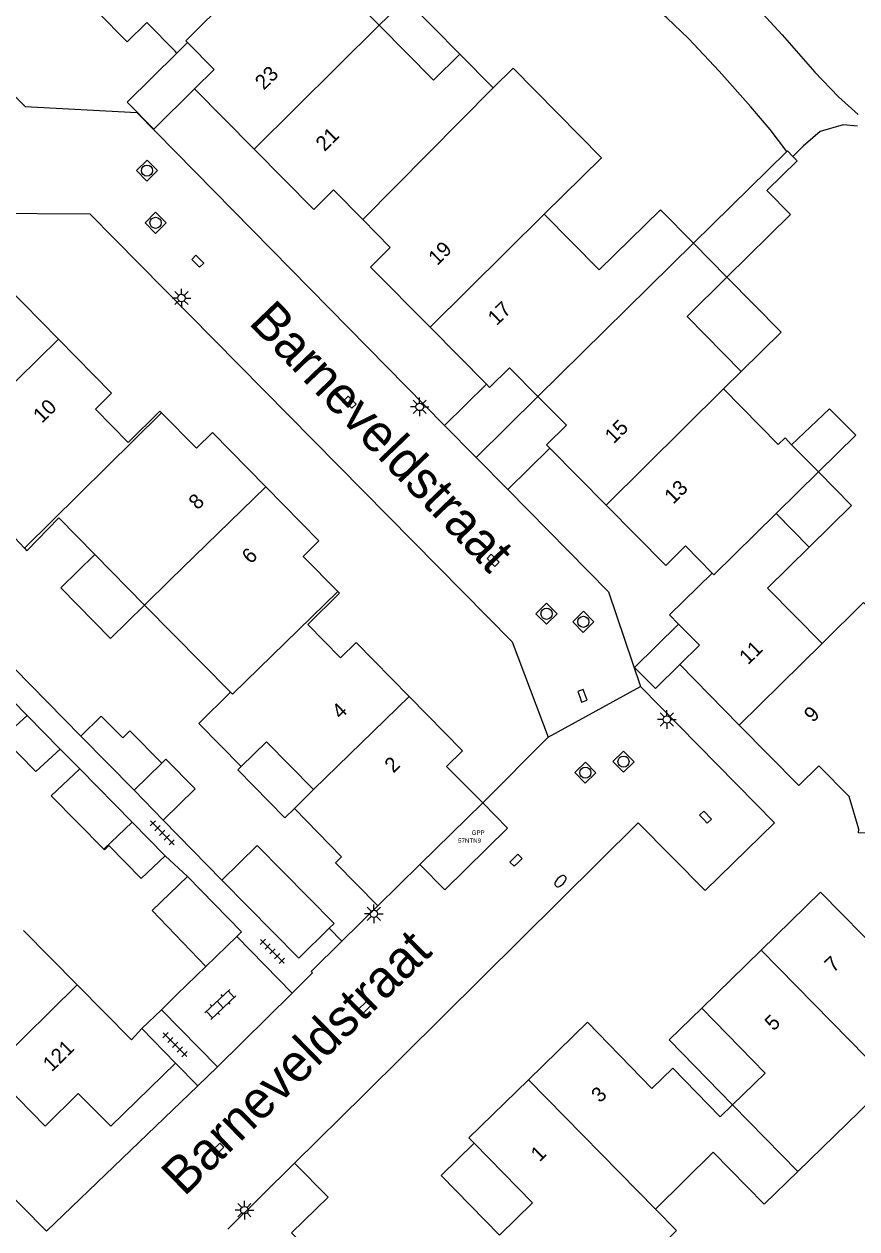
# Model space of a CAD drawing. Extents: x 128000 to 131008, y 398996 to 402500.
# Drawn here: x 129921.3 to 129977.1, y 399295.9 to 399376.8 of the extents above; entities that cross this region are included whole.
import ezdxf

# ---------------------------------------------------------------- set-up
doc = ezdxf.new("R2010")
doc.units = 0
for name, color, linetype in [('bp-anno-kenteken', 7, 'Continuous'), ('bp-grn-parkeervak', 7, 'Continuous'), ('gg-afsc-erfafscheiding', 7, 'Continuous'), ('gg-afsc-muur', 7, 'Continuous'), ('gg-anno-huisnummerreeks BGT', 7, 'Continuous'), ('gg-anno-openbare ruimte label', 7, 'Continuous'), ('gg-bbg-bijgebouw', 7, 'Continuous'), ('gg-bbg-gedigitaliseerde bebouwing', 7, 'Continuous'), ('gg-bbg-gedigitaliseerde bijgebouw', 7, 'Continuous'), ('gg-bbg-hoofdgebouw', 7, 'Continuous'), ('gg-bbg-luifel en loopbrug', 7, 'Continuous'), ('gg-bbg-tussenscheiding', 7, 'Continuous'), ('gg-knt-bovenkant onderkant talud', 7, 'Continuous'), ('gg-knt-verharding', 7, 'Continuous'), ('gg-knt-verharding nz', 7, 'Continuous'), ('gt-grn-weggrens', 7, 'Continuous'), ('gt-symb-brandkraan', 7, 'Continuous'), ('gt-symb-klinker verharding', 7, 'Continuous'), ('gt-symb-kolk', 7, 'Continuous'), ('gt-symb-lichtmast', 7, 'Continuous'), ('gt-symb-rioolschacht', 7, 'Continuous'), ('gt-symb-tegel verharding', 7, 'Continuous'), ('kenmerkpunt gehandicapten parkeerplaats', 7, 'Continuous')]:
    doc.layers.add(name, color=color, linetype=linetype)

# ---------------------------------------------------------------- blocks, each defined once
blk = doc.blocks.new('gt0-LMAST')
at = {"layer": 'gt-symb-lichtmast'}
for p, q in [((-0.182, 0.173), (-0.447, 0.438)), ((-0.005, 0.246), (-0.005, 0.621)), ((0.172, 0.173), (0.437, 0.438)), ((-0.255, -0.004), (-0.63, -0.004)), ((-0.182, -0.181), (-0.447, -0.446)), ((-0.005, -0.254), (-0.005, -0.629)), ((0.437, -0.446), (0.172, -0.181)), ((0.245, -0.004), (0.62, -0.004))]:
    blk.add_line(p, q, dxfattribs=at)
blk.add_circle((-0.005, -0.004), 0.25, dxfattribs=at)
blk = doc.blocks.new('gt0-KOLK')
at = {"layer": 'gt-symb-kolk'}
blk.add_lwpolyline([(0, 0), (0.375, 0), (0.375, 0.4), (-0.375, 0.4), (-0.375, 0), (0, 0)], dxfattribs=at)
blk = doc.blocks.new('gt0-RS')
at = {"layer": 'gt-symb-rioolschacht'}
blk.add_lwpolyline([(-0.5, -0.5), (0.5, -0.5), (0.5, 0.5), (-0.5, 0.5)], close=True, dxfattribs=at)
blk.add_circle((0, 0), 0.375, dxfattribs=at)
blk = doc.blocks.new('gt0-TEG1')
at = {"layer": 'gt-symb-tegel verharding'}
for p, q in [((-1.125, 0), (1.125, 0)), ((-0.9, -0.25), (-0.9, 0.25)), ((-0.45, -0.25), (-0.45, 0.25)), ((0, -0.25), (0, 0.25)), ((0.45, -0.25), (0.45, 0.25)), ((0.9, -0.25), (0.9, 0.25))]:
    blk.add_line(p, q, dxfattribs=at)
blk = doc.blocks.new('gt0-KL1')
at = {"layer": 'gt-symb-klinker verharding'}
for p, q in [((-1.15, 0.3), (1.15, 0.3)), ((-1, -0.3), (-1, 0.3)), ((-0.5, 0.3), (-0.5, 0.45)), ((0, -0.3), (0, 0.3)), ((0.5, 0.3), (0.5, 0.45)), ((1, -0.3), (1, 0.3)), ((-1.15, -0.3), (1.15, -0.3)), ((-0.5, -0.45), (-0.5, -0.3)), ((0.5, -0.45), (0.5, -0.3))]:
    blk.add_line(p, q, dxfattribs=at)
blk = doc.blocks.new('gt0-BR')
at = {"layer": 'gt-symb-brandkraan'}
for centre, radius, start, end in [((-0.244, 0), 0.206, 107.56694, 252.43307), ((0.599, -2.664), 3, 106.89205, 107.56694), ((0, -0.691), 0.938, 73.10799, 106.89205), ((-0.599, -2.664), 3, 72.43309, 73.10799), ((0.244, 0), 0.206, 287.56695, 72.43309), ((0.599, 2.664), 3, 252.43307, 253.10797), ((0, 0.691), 0.938, 253.10797, 286.89206), ((-0.599, 2.664), 3, 286.89206, 287.56695)]:
    blk.add_arc(centre, radius, start, end, dxfattribs=at)

msp = doc.modelspace()

# ---------------------------------------------------------------- linework, layer by layer
at = {"layer": 'bp-grn-parkeervak'}
msp.add_lwpolyline([(129953.694, 399322.79), (129949.493, 399318.654), (129947.818, 399320.346), (129952.03, 399324.48), (129953.694, 399322.79)], dxfattribs=at)
at = {"layer": 'gg-afsc-erfafscheiding'}
for p, q in [((129925.058, 399328.972), (129919.204, 399334.934)), ((129924.99, 399326.77), (129923.67, 399328.09)), ((129934.527, 399319.294), (129930.593, 399323.33)), ((129932.23, 399319.55), (129930.73, 399320.94))]:
    msp.add_line(p, q, dxfattribs=at)
at = {"layer": 'gg-afsc-muur'}
for p, q in [((129945, 399317.58), (129942.586, 399315.197)), ((129942.586, 399315.197), (129941.732, 399316.069)), ((129931.51, 399311.614), (129933.46, 399313.51)), ((129930.466, 399310.6), (129931.51, 399311.614)), ((129929.16, 399309.33), (129930.466, 399310.6)), ((129939.4, 399300.3), (129944.08, 399304.906))]:
    msp.add_line(p, q, dxfattribs=at)
at = {"layer": 'gg-bbg-bijgebouw'}
for p, q in [((129939.69, 399314.07), (129934.527, 399319.294)), ((129939.69, 399314.07), (129941.732, 399316.069)), ((129941.732, 399316.069), (129942.06, 399316.39)), ((129933.46, 399313.51), (129935.534, 399315.515))]:
    msp.add_line(p, q, dxfattribs=at)
for points in [[(129933.46, 399313.51), (129929.85, 399317.25), (129932.23, 399319.55)], [(129932.23, 399319.55), (129935.85, 399315.82), (129935.534, 399315.515)]]:
    msp.add_lwpolyline(points, dxfattribs=at)
at = {"layer": 'gg-bbg-gedigitaliseerde bebouwing'}
for p, q in [((129950.507, 399374.758), (129952.732, 399372.496)), ((129954.084, 399373.826), (129952.732, 399372.496)), ((129969.386, 399353.463), (129968.192, 399352.282)), ((129971.724, 399343.908), (129974.573, 399346.71)), ((129973.94, 399341.66), (129971.724, 399343.908)), ((129925.994, 399341.173), (129929.34, 399337.767)), ((129929.34, 399337.767), (129931.059, 399339.455)), ((129974.802, 399335.193), (129971.15, 399338.91)), ((129929.34, 399337.767), (129935.109, 399331.914)), ((129939.394, 399324.118), (129940.683, 399325.375)), ((129942.559, 399320.872), (129939.394, 399324.118)), ((129942.559, 399320.872), (129942.15, 399320.47)), ((129921.223, 399315.913), (129924.822, 399312.262)), ((129973.184, 399299.729), (129979.363, 399305.759)), ((129963.621, 399297.206), (129967.508, 399301.03)), ((129967.508, 399301.03), (129970.93, 399297.53)), ((129970.93, 399297.53), (129973.184, 399299.729))]:
    msp.add_line(p, q, dxfattribs=at)
for points in [[(129945.087, 399376.713), (129941.445, 399380.417), (129942.433, 399381.389)], [(129945.087, 399376.713), (129948.73, 399373.01), (129950.507, 399374.758)], [(129954.084, 399373.826), (129960.001, 399367.81), (129956.155, 399364.026)], [(129966.168, 399362.065), (129963.953, 399364.317), (129959.845, 399360.276), (129956.155, 399364.026)], [(129968.411, 399359.785), (129965.743, 399357.146), (129969.386, 399353.463)], [(129968.192, 399352.282), (129971.867, 399348.545), (129972.32, 399348.99), (129972.765, 399348.537)], [(129917.159, 399349.318), (129920.325, 399346.098), (129918.615, 399344.417), (129921.289, 399341.583)], [(129921.289, 399341.583), (129921.444, 399341.419), (129923.588, 399343.619), (129925.994, 399341.173)], [(129983.62, 399331.82), (129981.26, 399334.2), (129977.588, 399337.933), (129974.802, 399335.193)], [(129935.815, 399326.921), (129932.972, 399329.813), (129935.109, 399331.914)], [(129940.683, 399325.375), (129937.518, 399328.595), (129935.815, 399326.921)], [(129924.822, 399312.262), (129928.46, 399308.57), (129929.16, 399309.33)], [(129943.05, 399291.7), (129939.21, 399295.61), (129941.65, 399298.01)], [(129961.139, 399291.938), (129965.034, 399295.769), (129963.621, 399297.206)]]:
    msp.add_lwpolyline(points, dxfattribs=at)
at = {"layer": 'gg-bbg-gedigitaliseerde bijgebouw'}
for p, q in [((129966.168, 399362.065), (129972.435, 399368.231)), ((129921.457, 399330.348), (129919.24, 399332.61)), ((129923.67, 399328.09), (129921.457, 399330.348)), ((129928.634, 399325.33), (129925.058, 399328.972)), ((129928.517, 399323.187), (129924.99, 399326.77)), ((129928.634, 399325.33), (129930.593, 399323.33)), ((129930.73, 399320.94), (129928.517, 399323.187))]:
    msp.add_line(p, q, dxfattribs=at)
for points in [[(129972.854, 399367.897), (129973.145, 399367.602), (129971.109, 399365.598)], [(129972.435, 399368.231), (129972.481, 399368.276), (129972.854, 399367.897)], [(129971.109, 399365.598), (129972.688, 399363.993), (129968.411, 399359.785)], [(129974.573, 399346.71), (129977.061, 399349.171), (129975.303, 399350.948), (129972.765, 399348.537)], [(129930.493, 399327.155), (129928.36, 399329.328), (129927.873, 399328.85), (129926.43, 399330.32), (129925.058, 399328.972)], [(129919.83, 399328.85), (129922.04, 399326.59), (129923.67, 399328.09)], [(129930.593, 399323.33), (129932.736, 399325.429), (129930.777, 399327.429), (129930.493, 399327.155)], [(129924.99, 399326.77), (129923.07, 399324.96), (129926.61, 399321.37)], [(129926.61, 399321.37), (129926.64, 399321.33), (129926.94, 399321.63), (129929.11, 399319.41), (129930.73, 399320.94)], [(129942.06, 399316.39), (129936.903, 399321.632), (129934.527, 399319.294)]]:
    msp.add_lwpolyline(points, dxfattribs=at)
at = {"layer": 'gg-bbg-hoofdgebouw'}
for p, q in [((129932.23, 399375.54), (129931.51, 399374.84)), ((129931.51, 399374.84), (129931.394, 399374.958)), ((129936.687, 399368.389), (129932.69, 399372.43)), ((129952.279, 399352.603), (129948.498, 399356.426)), ((129960.315, 399344.479), (129956.531, 399348.316)), ((129973.94, 399341.66), (129971.15, 399338.91)), ((129969.247, 399329.714), (129965.26, 399333.77)), ((129952.03, 399324.48), (129947.818, 399320.346)), ((129945, 399317.58), (129942.15, 399320.47)), ((129947.818, 399320.346), (129945, 399317.58)), ((129970.722, 399314.607), (129966.73, 399310.71)), ((129959.07, 399309.77), (129955.095, 399305.89)), ((129959.07, 399309.77), (129963.373, 399305.306)), ((129929.16, 399309.33), (129931.42, 399307.01)), ((129968.805, 399304.209), (129967.974, 399303.399)), ((129939.4, 399300.3), (129934.92, 399295.87)), ((129941.65, 399298.01), (129939.4, 399300.3))]:
    msp.add_line(p, q, dxfattribs=at)
for points in [[(129931.394, 399374.958), (129929.49, 399376.89), (129928.17, 399375.59), (129924.183, 399379.641)], [(129932.69, 399372.43), (129934.01, 399373.73), (129932.23, 399375.54)], [(129943.978, 399363.661), (129942.02, 399365.65), (129940.69, 399364.34), (129936.687, 399368.389)], [(129948.498, 399356.426), (129944.5, 399360.47), (129945.83, 399361.78), (129943.978, 399363.661)], [(129916.49, 399360.68), (129918.94, 399358.2), (129920, 399359.24), (129923.558, 399355.627)], [(129923.558, 399355.627), (129927.13, 399352), (129926.04, 399350.93), (129928.24, 399348.69), (129930.37, 399350.8), (129930.486, 399350.682)], [(129955.73, 399351.775), (129953.82, 399353.7), (129952.49, 399352.39), (129952.279, 399352.603)], [(129956.531, 399348.316), (129956.32, 399348.53), (129957.65, 399349.84), (129955.73, 399351.775)], [(129930.486, 399350.682), (129932.83, 399348.3), (129933.9, 399349.35), (129937.474, 399345.711)], [(129937.474, 399345.711), (129941.04, 399342.08), (129939.98, 399341.04), (129942.306, 399338.676)], [(129967.43, 399339.92), (129965.64, 399341.74), (129964.31, 399340.43), (129960.315, 399344.479)], [(129965.182, 399336.498), (129964.57, 399337.12), (129967.43, 399339.92)], [(129942.306, 399338.676), (129942.42, 399338.56), (129940.29, 399336.47), (129942.49, 399334.22), (129943.55, 399335.26), (129947.102, 399331.633)], [(129965.26, 399333.77), (129966.59, 399335.07), (129965.182, 399336.498)], [(129947.102, 399331.633), (129950.67, 399327.99), (129949.61, 399326.94), (129952.03, 399324.48)], [(129983.62, 399331.82), (129979.68, 399327.89), (129982.33, 399325.21), (129983.9, 399325.19), (129983.88, 399322.44), (129977.26, 399322.47), (129977.28, 399322.73), (129976.62, 399324.91), (129974.58, 399326.97), (129973.24, 399325.65), (129969.247, 399329.714)], [(129984.05, 399319.1), (129978.97, 399314.14), (129974.71, 399318.5), (129970.722, 399314.607)], [(129966.73, 399310.71), (129970.99, 399306.34), (129968.805, 399304.209)], [(129931.42, 399307.01), (129927.07, 399302.77), (129924.89, 399304.97), (129922.68, 399302.78), (129918.987, 399306.532)], [(129967.974, 399303.399), (129964.784, 399306.667), (129963.373, 399305.306)], [(129955.095, 399305.89), (129951.11, 399302), (129951.46, 399301.643)], [(129951.46, 399301.643), (129955.38, 399297.64), (129953.16, 399295.46)]]:
    msp.add_lwpolyline(points, dxfattribs=at)
at = {"layer": 'gg-bbg-luifel en loopbrug'}
for p, q in [((129952.279, 399352.603), (129949.474, 399349.837)), ((129955.73, 399351.775), (129951.587, 399347.689)), ((129949.474, 399349.837), (129951.587, 399347.689)), ((129951.587, 399347.689), (129953.708, 399345.533)), ((129956.531, 399348.316), (129953.708, 399345.533))]:
    msp.add_line(p, q, dxfattribs=at)
for points in [[(129950.507, 399374.758), (129946.864, 399378.461), (129945.087, 399376.713)], [(129932.69, 399372.43), (129929.953, 399369.734), (129928.167, 399371.548), (129931.51, 399374.84)], [(129968.411, 399359.785), (129972.052, 399356.09), (129969.386, 399353.463)], [(129973.94, 399341.66), (129976.786, 399344.459), (129974.573, 399346.71)], [(129929.34, 399337.767), (129927.059, 399335.522), (129923.71, 399338.926), (129925.994, 399341.173)], [(129965.26, 399333.77), (129963.62, 399332.158), (129962.218, 399333.584), (129965.182, 399336.498)], [(129939.394, 399324.118), (129938.748, 399323.486), (129935.595, 399326.705), (129935.815, 399326.921)], [(129966.73, 399310.71), (129964.539, 399308.565), (129968.805, 399304.209)], [(129951.46, 399301.643), (129949.237, 399299.466), (129953.16, 399295.46)]]:
    msp.add_lwpolyline(points, dxfattribs=at)
at = {"layer": 'gg-bbg-tussenscheiding'}
for p, q in [((129936.687, 399368.389), (129945.087, 399376.713)), ((129943.978, 399363.661), (129952.732, 399372.496)), ((129948.498, 399356.426), (129956.155, 399364.026)), ((129955.73, 399351.775), (129966.168, 399362.065)), ((129968.411, 399359.785), (129966.168, 399362.065)), ((129917.159, 399349.318), (129923.558, 399355.627)), ((129960.315, 399344.479), (129968.192, 399352.282)), ((129921.289, 399341.583), (129930.486, 399350.682)), ((129972.765, 399348.537), (129974.573, 399346.71)), ((129931.059, 399339.455), (129937.474, 399345.711)), ((129969.247, 399329.714), (129974.802, 399335.193)), ((129940.683, 399325.375), (129947.102, 399331.633)), ((129919.83, 399328.85), (129921.457, 399330.348)), ((129928.634, 399325.33), (129930.493, 399327.155)), ((129928.517, 399323.187), (129926.61, 399321.37)), ((129970.722, 399314.607), (129979.363, 399305.759)), ((129918.987, 399306.532), (129924.822, 399312.262)), ((129955.095, 399305.89), (129963.621, 399297.206)), ((129968.805, 399304.209), (129973.184, 399299.729))]:
    msp.add_line(p, q, dxfattribs=at)
for points in [[(129932.23, 399375.54), (129932.106, 399375.665), (129941.152, 399384.657)], [(129967.43, 399339.92), (129967.545, 399339.803), (129971.724, 399343.908)], [(129935.109, 399331.914), (129935.231, 399331.789), (129942.306, 399338.676)]]:
    msp.add_lwpolyline(points, dxfattribs=at)
at = {"layer": 'gg-knt-bovenkant onderkant talud'}
for points in [[(129972.435, 399368.231), (129971.315, 399369.702), (129970.026, 399371.23), (129967.904, 399373.624), (129965.838, 399375.808), (129964.395, 399377.191), (129963.052, 399378.35), (129961.782, 399380.288), (129960.091, 399382.048)], [(129969.986, 399378.401), (129972.136, 399376.066), (129974.328, 399373.552), (129975.906, 399371.9), (129977.239, 399370.703)], [(129977.189, 399369.92), (129976.228, 399370.026), (129974.689, 399369.565), (129973.534, 399368.586), (129972.854, 399367.897)]]:
    msp.add_lwpolyline(points, dxfattribs=at)
at = {"layer": 'gg-knt-verharding'}
for p, q in [((129922.76, 399295.73), (129872.458, 399346.659)), ((129956.42, 399328.89), (129952.03, 399324.48)), ((129935.534, 399315.515), (129939.242, 399311.703)), ((129934.229, 399306.767), (129930.466, 399310.6)), ((129932.912, 399305.476), (129931.42, 399307.01)), ((129934.229, 399306.767), (129932.912, 399305.476)), ((129922.76, 399295.73), (129932.912, 399305.476))]:
    msp.add_line(p, q, dxfattribs=at)
for points in [[(129894.47, 399398.37), (129921.32, 399371.24), (129928.81, 399370.84), (129949.474, 399349.837)], [(129908.118, 399374.693), (129918.59, 399364.08), (129925.67, 399364.04), (129954.01, 399335.31), (129956.42, 399328.89)], [(129953.708, 399345.533), (129960.47, 399338.66), (129962.62, 399332.31)], [(129962.62, 399332.31), (129971.61, 399323.14), (129966.95, 399318.6), (129962.47, 399323.14), (129944.08, 399304.906)], [(129942.586, 399315.197), (129940.527, 399313.166), (129940.616, 399313.073), (129939.242, 399311.703)]]:
    msp.add_lwpolyline(points, dxfattribs=at)
at = {"layer": 'gg-knt-verharding nz'}
msp.add_line((129939.242, 399311.703), (129934.229, 399306.767), dxfattribs=at)
msp.add_lwpolyline([(129947.818, 399320.346), (129949.493, 399318.654), (129953.694, 399322.79), (129952.03, 399324.48)], dxfattribs=at)
at = {"layer": 'gt-grn-weggrens'}
msp.add_line((129956.42, 399328.89), (129962.62, 399332.31), dxfattribs=at)

# ---------------------------------------------------------------- block references
at = {"layer": 'gt-symb-brandkraan', "rotation": 44.716560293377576}
msp.add_blockref('gt0-BR', (129957.25, 399319.234), dxfattribs=at)
at = {"layer": 'gt-symb-klinker verharding', "rotation": 43.09489797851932}
msp.add_blockref('gt0-KL1', (129934.42, 399310.953), dxfattribs=at)
at = {"layer": 'gt-symb-kolk'}
for p, rotation in [((129932.765, 399360.718), -45.32415936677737), ((129942.989, 399351.251), -45.324159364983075), ((129952.588, 399340.637), -45.324159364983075), ((129958.539, 399331.605), -69.44395478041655), ((129966.841, 399323.387), -45.405196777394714), ((129954.411, 399320.493), 44.716560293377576), ((129944.233, 399310.588), 44.716560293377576), ((129934.396, 399301.098), 44.716560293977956)]:
    msp.add_blockref('gt0-KOLK', p, dxfattribs=dict(at, rotation=rotation))
at = {"layer": 'gt-symb-lichtmast'}
for p in [(129931.819, 399358.39), (129947.806, 399351.08), (129964.394, 399330.087), (129944.734, 399317.039), (129936.045, 399297.138)]:
    msp.add_blockref('gt0-LMAST', p, dxfattribs=at)
at = {"layer": 'gt-symb-rioolschacht'}
for p, rotation in [((129929.5, 399366.944), -45.32415936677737), ((129930.077, 399363.437), -45.32415936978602), ((129956.314, 399337.184), -45.48623256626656), ((129958.787, 399336.644), -45.48623256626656), ((129961.481, 399327.259), -45.48623256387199), ((129958.924, 399326.518), -45.48623256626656)]:
    msp.add_blockref('gt0-RS', p, dxfattribs=dict(at, rotation=rotation))
at = {"layer": 'gt-symb-tegel verharding'}
for p, rotation in [((129930.523, 399322.475), -45.0000000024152), ((129937.918, 399314.517), -45.000000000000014), ((129931.385, 399308.248), -45.00000000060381)]:
    msp.add_blockref('gt0-TEG1', p, dxfattribs=dict(at, rotation=rotation))

# ---------------------------------------------------------------- texts
at = {"layer": 'bp-anno-kenteken'}
msp.add_text('57NTN9', height=0.3, dxfattribs=at).set_placement((129950.378, 399321.805))
at = {"layer": 'gg-anno-huisnummerreeks BGT'}
for s, rotation, p in [('23', 44.7, (129937.346, 399372.307)), ('21', 44.7, (129941.421, 399368.185)), ('19', 44.7, (129948.978, 399360.526)), ('17', 44.7, (129952.969, 399356.49)), ('10', 44.6, (129922.458, 399349.936)), ('15', 44.6, (129960.823, 399348.553)), ('13', 44.6, (129964.817, 399344.504)), ('8', 44.5, (129932.892, 399344.115)), ('6', 44.5, (129936.461, 399340.48)), ('11', 44.5, (129969.838, 399333.711)), ('4', 44.4, (129942.499, 399330.061)), ('9', 44.5, (129974.187, 399329.84)), ('2', 44.4, (129946.037, 399326.449)), ('7', 44.3, (129975.568, 399313.049)), ('5', 44.3, (129971.549, 399309.126)), ('121', 44.5, (129923.111, 399306.383)), ('3', 44.3, (129959.905, 399304.297)), ('1', 44.3, (129955.849, 399300.338))]:
    msp.add_text(s, height=1, rotation=rotation, dxfattribs=at).set_placement(p)
at = {"layer": 'gg-anno-openbare ruimte label'}
for rotation, p in [(313.9, (129936.265, 399356.689)), (44.4, (129932.005, 399298.004))]:
    msp.add_text('Barneveldstraat', height=2.5, rotation=rotation, dxfattribs=at).set_placement(p)
at = {"layer": 'kenmerkpunt gehandicapten parkeerplaats'}
msp.add_text('GPP', height=0.3, dxfattribs=at).set_placement((129951.288, 399322.338))

doc.saveas('drawing.dxf')
